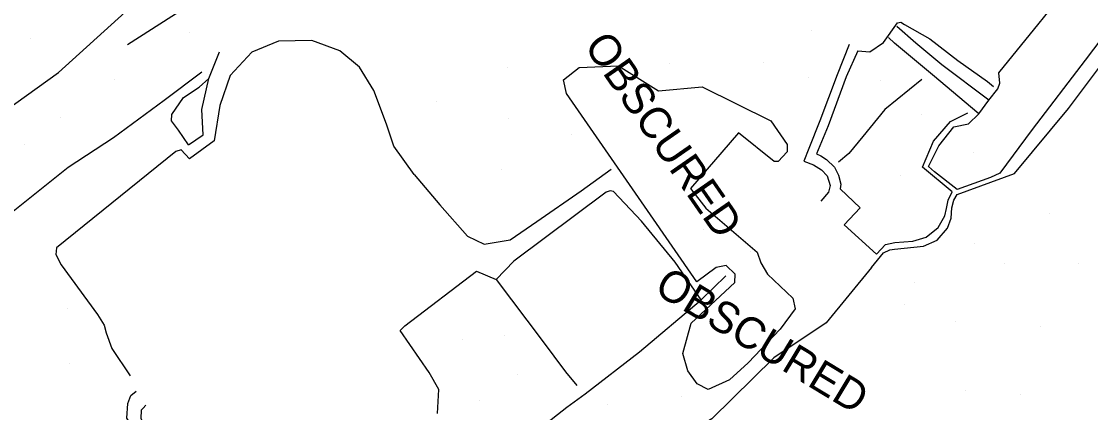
# Model space of a CAD drawing. Extents: x 1497074 to 1501343, y 481943 to 486114.
# Drawn here: x 1497425.4 to 1497630.4, y 484415.7 to 484490.6 of the extents above; entities that cross this region are included whole.
import ezdxf

# ---------------------------------------------------------------- set-up
doc = ezdxf.new("R2010")
doc.units = 0
for name, color, linetype in [('PH Exist DTM Breakline', 7, 'Continuous'), ('PH Exist DTM Obscure Area', 7, 'Continuous'), ('PH Exist DTM Obscure Area Text', 7, 'Continuous'), ('PH Exist DTM Point', 7, 'Continuous')]:
    doc.layers.add(name, color=color, linetype=linetype)

msp = doc.modelspace()

# ---------------------------------------------------------------- linework, layer by layer
at = {"layer": 'PH Exist DTM Breakline'}
for points in [[(1497380.31, 484444.03), (1497407.46, 484462.86), (1497432.52, 484480.83), (1497445.3, 484492.35), (1497449.21, 484495.11), (1497452.97, 484497.84), (1497467.42, 484507.84), (1497481.71, 484518.61), (1497492.98, 484526.47), (1497505.2, 484533.04), (1497524.07, 484543.21), (1497536.14, 484549.91), (1497550.63, 484561.75), (1497563.67, 484572.64), (1497570.03, 484578.99), (1497584.26, 484591.02), (1497594.69, 484603.43), (1497601.55, 484612.82)], [(1497651.15, 484552.35), (1497646.47, 484540.98), (1497640.51, 484526.24), (1497639.29, 484520.89), (1497638.6, 484515.68), (1497639.39, 484509.65), (1497640.39, 484503.87), (1497640.45, 484500.76), (1497639.66, 484497.24), (1497637.51, 484493.96), (1497629.34, 484483.19), (1497619.19, 484469.89), (1497612.95, 484461.53), (1497611.18, 484460.73)], [(1497445.75, 484486.2), (1497462.72, 484497.12), (1497482.97, 484510.34), (1497491.3, 484515.22), (1497508.62, 484526.4), (1497520.62, 484532.57), (1497533.54, 484540.25), (1497542.23, 484547.4)], [(1497615.76, 484461.47), (1497626.15, 484473.91), (1497633.2, 484483.4), (1497640.11, 484494.23), (1497642.92, 484499.91), (1497643.32, 484508.97), (1497644.82, 484519.64), (1497647.73, 484528.36), (1497650.15, 484534.97)], [(1497612.79, 484480.78), (1497629.08, 484500.83), (1497627.74, 484501.9)], [(1497585.77, 484485), (1497588.06, 484484.76), (1497590.66, 484486.55), (1497593.33, 484490.31), (1497593.97, 484490.48), (1497594.7, 484490.03)], [(1497594.7, 484490.03), (1497599.52, 484487.26), (1497604.92, 484483.11), (1497610.59, 484479.08), (1497611.78, 484478.12)], [(1497610.86, 484475.5), (1497601.87, 484482.26), (1497596.86, 484486.41), (1497593.22, 484489.61)], [(1497500.68, 484461.3), (1497496.82, 484466.69), (1497495.39, 484470.91), (1497492.97, 484477.38), (1497490.22, 484481.82), (1497486.47, 484484.98), (1497481.08, 484486.93), (1497474.67, 484486.84), (1497469.55, 484484.7), (1497465.41, 484480.27), (1497463.42, 484474.53), (1497462.33, 484467.73), (1497457.62, 484464.3), (1497456.03, 484466), (1497454.99, 484465.69), (1497432.1, 484447.27), (1497431.99, 484445.98), (1497433.01, 484444), (1497440.02, 484434.52), (1497441.25, 484432.47), (1497441.67, 484430.95), (1497442.74, 484427.95), (1497446.28, 484422.76)], [(1497584.08, 484486.19), (1497581.81, 484480.38), (1497578.48, 484471.59), (1497576.37, 484466.26)], [(1497608.95, 484472.92), (1497600.04, 484480.38), (1497592.79, 484486.45), (1497591.61, 484487.52)], [(1497457.46, 484466.95), (1497460.23, 484468.91), (1497459.97, 484473.72), (1497461.31, 484479.65), (1497463.39, 484484.77)], [(1497585.77, 484485), (1497583.48, 484479.98), (1497580.06, 484470.63), (1497577.81, 484465.24), (1497578.64, 484464.85)], [(1497459.96, 484480.9), (1497452.74, 484475.46), (1497443.07, 484468.33), (1497434.38, 484462.64), (1497422.88, 484453.47), (1497405.16, 484440.04)], [(1497457.46, 484466.95), (1497455.52, 484469.75), (1497454.16, 484471.56), (1497454.22, 484472.8), (1497456.48, 484476.05), (1497459.45, 484478.01), (1497461.31, 484479.65)], [(1497598.03, 484479.48), (1497590.94, 484473.73), (1497586.73, 484468.56), (1497584.03, 484465.32), (1497582.03, 484463.67)], [(1497611.18, 484460.73), (1497604.77, 484458.39), (1497600.44, 484461.78), (1497599.32, 484462.8), (1497601.27, 484466.78), (1497604.13, 484470.39), (1497606.96, 484470.98), (1497608.95, 484472.92), (1497610.86, 484475.5), (1497612.6, 484477.67), (1497612.94, 484478.78), (1497612.79, 484480.78)], [(1497603.84, 484457.97), (1497598.11, 484462.72), (1497600.25, 484467.66), (1497603.53, 484471.43), (1497606.84, 484473.1)], [(1497576.37, 484466.26), (1497575.4, 484463.87), (1497577.25, 484463.16), (1497578.77, 484462.18), (1497579.84, 484461.01), (1497580.43, 484459.21), (1497580.1, 484457.91), (1497578.67, 484456.16)], [(1497578.64, 484464.85), (1497579.75, 484464.15), (1497581.25, 484462.67), (1497582.06, 484461.17), (1497582.48, 484459.46), (1497582.33, 484458.52), (1497586.17, 484454.93), (1497583.13, 484451.64)], [(1497500.68, 484461.3), (1497505.59, 484455.47), (1497510.91, 484449.49), (1497514.12, 484447.95), (1497519.12, 484448.77), (1497524.22, 484452.31), (1497532.7, 484458.19), (1497538.48, 484462.34)], [(1497588.37, 484443.49), (1497590.69, 484446.31), (1497591.85, 484446.88), (1497592.78, 484447.02), (1497598.31, 484447.57), (1497600.92, 484448.71), (1497602.94, 484451.02), (1497603.65, 484452.93), (1497603.76, 484454.92), (1497604.17, 484456.37), (1497604.77, 484457.45), (1497615.76, 484461.47)], [(1497555.69, 484437.28), (1497550.7, 484444.48), (1497544.26, 484452.38), (1497538.93, 484458.01), (1497538.29, 484458.15), (1497537.48, 484457.9), (1497519.81, 484444.69), (1497516.43, 484441.16)], [(1497583.13, 484451.64), (1497589.31, 484446.05), (1497591.05, 484447.86), (1497592.84, 484448.28), (1497596.28, 484448.5), (1497598.86, 484449.29), (1497601.17, 484451.17), (1497602.41, 484453.41), (1497602.71, 484454.76), (1497603.03, 484456.4), (1497603.84, 484457.97)], [(1497505.15, 484415.53), (1497505.41, 484420.12), (1497503.58, 484423.4), (1497498.03, 484431.42), (1497498.91, 484432.35), (1497512.67, 484442.78), (1497516.43, 484441.16), (1497525.26, 484429.53), (1497529.68, 484423.49), (1497531.88, 484420.9)], [(1497588.37, 484443.49), (1497579.68, 484432.89), (1497569.65, 484426.17), (1497557.76, 484414.54), (1497549.51, 484409.44), (1497544.11, 484408.9), (1497541.11, 484410.52), (1497539.01, 484411.95)], [(1497513.3, 484406.35), (1497518.12, 484408.91), (1497525.19, 484412.95), (1497529.98, 484416.77), (1497533.49, 484419.27), (1497543.91, 484427.34), (1497555.69, 484437.28), (1497560.44, 484441.88)], [(1497453.51, 484403.03), (1497448.34, 484410.4), (1497445.64, 484414.63), (1497445.8, 484417.44), (1497446.39, 484418.95), (1497447.38, 484419.79)], [(1497453.51, 484403.03), (1497455.03, 484404.1), (1497450.41, 484410.76), (1497448.34, 484414.49), (1497448.44, 484416.24), (1497448.72, 484416.57), (1497449.25, 484417.16)]]:
    msp.add_lwpolyline(points, dxfattribs=at)
at = {"layer": 'PH Exist DTM Obscure Area'}
for points in [[(1497554.9, 484440.76), (1497545.42, 484454.43), (1497529.92, 484476.78), (1497529.33, 484479.44), (1497532.33, 484481.79), (1497539.87, 484482.08), (1497547.51, 484477.32), (1497555.91, 484478.05), (1497569.05, 484471.54), (1497572.21, 484467.01), (1497572.21, 484465.62), (1497570.44, 484463.77), (1497569.7, 484463.76), (1497562.85, 484469.24), (1497553.68, 484458.63), (1497556.58, 484454.83), (1497566.46, 484446.42)], [(1497566.46, 484446.42), (1497567.16, 484444.35), (1497568.43, 484442.21), (1497573.31, 484437.64), (1497573.7, 484435.59), (1497570.83, 484431.68), (1497564.73, 484425.24), (1497561.13, 484421.98), (1497557.06, 484420.12), (1497554.95, 484421.21), (1497553.15, 484423.73), (1497552.2, 484427.02), (1497553.79, 484432.82), (1497562.19, 484440.6), (1497562.24, 484442.24), (1497560.49, 484443.86), (1497558.56, 484443.5), (1497554.9, 484440.76)]]:
    msp.add_lwpolyline(points, dxfattribs=at)
at = {"layer": 'PH Exist DTM Point'}
for p, q in [((1497457.71, 484488.52), (1497457.71, 484488.52)), ((1497576.87, 484488.83), (1497576.87, 484488.83)), ((1497427.15, 484487.39), (1497427.15, 484487.39)), ((1497518.65, 484481.71), (1497518.65, 484481.71)), ((1497549.73, 484482.58), (1497549.73, 484482.58)), ((1497567.73, 484482.64), (1497567.73, 484482.64)), ((1497443.28, 484479.52), (1497443.28, 484479.52)), ((1497576.27, 484479.77), (1497576.27, 484479.77)), ((1497590.12, 484479.34), (1497590.12, 484479.34)), ((1497504.94, 484475.27), (1497504.94, 484475.27)), ((1497432.88, 484472.14), (1497432.88, 484472.14)), ((1497518.74, 484472.07), (1497518.74, 484472.07)), ((1497598.03, 484472.8), (1497598.03, 484472.8)), ((1497530.9, 484468.98), (1497530.9, 484468.98)), ((1497425.96, 484467.07), (1497425.96, 484467.07)), ((1497607.93, 484465.56), (1497607.93, 484465.56)), ((1497517.46, 484462.33), (1497517.46, 484462.33)), ((1497593.92, 484461.12), (1497593.92, 484461.12)), ((1497622.54, 484453.86), (1497622.54, 484453.86)), ((1497556.08, 484450.67), (1497556.08, 484450.67)), ((1497608.02, 484448.17), (1497608.02, 484448.17)), ((1497565.22, 484446.54), (1497565.22, 484446.54)), ((1497613.77, 484444.28), (1497613.77, 484444.28)), ((1497628.08, 484444.25), (1497628.08, 484444.25)), ((1497596.67, 484440.62), (1497596.67, 484440.62)), ((1497594.69, 484436.47), (1497594.69, 484436.47)), ((1497434.15, 484435.67), (1497434.15, 484435.67)), ((1497604.43, 484433.1), (1497604.43, 484433.1)), ((1497518.01, 484430.51), (1497518.01, 484430.51)), ((1497620.73, 484432.24), (1497620.73, 484432.24)), ((1497510, 484429.77), (1497510, 484429.77)), ((1497434.71, 484425.09), (1497434.71, 484425.09)), ((1497573.48, 484425.92), (1497573.48, 484425.92)), ((1497520.43, 484423.03), (1497520.43, 484423.03)), ((1497513.17, 484418), (1497513.17, 484418)), ((1497551.87, 484418.75), (1497551.87, 484418.75)), ((1497606.45, 484419.95), (1497606.45, 484419.95)), ((1497616.96, 484419.13), (1497616.96, 484419.13)), ((1497537.69, 484417.3), (1497537.69, 484417.3))]:
    msp.add_line(p, q, dxfattribs=at)

# ---------------------------------------------------------------- texts
at = {"layer": 'PH Exist DTM Obscure Area Text'}
for rotation, p in [(304.7435, (1497533.12, 484485.91)), (328.8585, (1497546.44, 484438.76))]:
    msp.add_text('OBSCURED', height=6, rotation=rotation, dxfattribs=at).set_placement(p)

doc.saveas('drawing.dxf')
